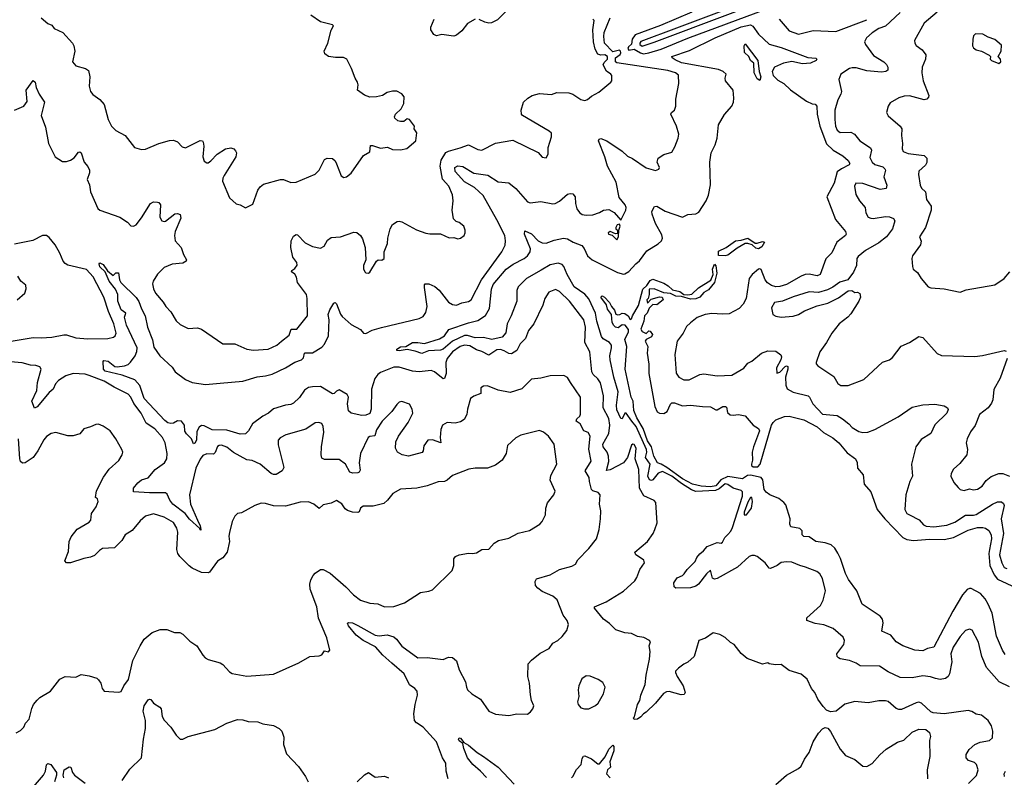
# Model space of a CAD drawing. Extents: x 1921360 to 2014538, y 768294 to 907744.
# Tile 315 of 412: x 1944324 to 1951695, y 867390 to 873062. Entities that reach past the tile are written whole.
import ezdxf

# ---------------------------------------------------------------- set-up
doc = ezdxf.new("R2010")
doc.units = 0

msp = doc.modelspace()

# ---------------------------------------------------------------- linework, layer by layer
at = {"layer": '0CON10XD'}
for points in [[(1950039.2, 873300.8), (1949241, 872999), (1948975, 872897.9), (1948965.3, 872885), (1948967.1, 872875), (1948985, 872864.4), (1949075, 872892.3), (1950156.5, 873303.5)], [(1944485.6, 873075.6), (1944535, 873032.5), (1944565, 873020), (1944582.5, 872995), (1944646.7, 872965), (1944718.8, 872885), (1944730, 872865), (1944736, 872825), (1944720, 872745), (1944745, 872716.2), (1944817.3, 872697.3), (1944840.5, 872680.5), (1944849.2, 872635), (1944844, 872564), (1944853.3, 872525), (1944871.4, 872501.4), (1944925, 872464), (1944957.4, 872427.4), (1944986, 872315), (1945012, 872265), (1945045, 872231.2), (1945113.9, 872193.9), (1945183.9, 872103.9), (1945235, 872090), (1945265, 872093.3), (1945365.5, 872134.5), (1945445, 872158.1), (1945475, 872160.8), (1945505, 872146.2), (1945539.5, 872109.5), (1945565, 872101.2), (1945675, 872156.2), (1945693.6, 872153.6), (1945698.8, 872145), (1945702, 872115), (1945694.2, 872034.2), (1945705, 872002.5), (1945725, 871990), (1945735, 871990), (1945755.8, 872004.2), (1945803.3, 872055), (1945865, 872096), (1945905, 872103.3), (1945926.1, 872096.1), (1945940.7, 872080.7), (1945946.2, 872065), (1945942, 872035), (1945854, 871895), (1945843.8, 871875), (1945841.7, 871851.7), (1945895, 871727.5), (1945945, 871682.5), (1945975, 871676.7), (1946015, 871652.5), (1946068.8, 871681.2), (1946106.2, 871785), (1946125, 871810), (1946150.5, 871829.5), (1946276.4, 871866.4), (1946300, 871865), (1946355, 871843.8), (1946395, 871846.2), (1946535, 871906), (1946566, 871935), (1946606.7, 872015), (1946625, 872026.2), (1946665, 872023.3), (1946685.8, 872005.8), (1946697, 871983), (1946731.7, 871891.7), (1946750.7, 871880.7), (1946770, 871885), (1946805, 871913.3), (1946896.7, 872045), (1946945, 872072.5), (1946950, 872120), (1946965, 872120), (1947025, 872098.8), (1947076.4, 872106.4), (1947115, 872090), (1947175, 872086.7), (1947222.3, 872097.7), (1947290, 872155), (1947297.5, 872215), (1947277.5, 872245), (1947280, 872265), (1947242.5, 872315), (1947225, 872320), (1947200, 872300), (1947175, 872298.8), (1947155, 872303.3), (1947133.3, 872325), (1947130, 872335), (1947136.7, 872355), (1947180, 872395), (1947200, 872435), (1947202.5, 872485), (1947185, 872507.5), (1947146.4, 872526.4), (1947115, 872527.5), (1947074.1, 872515.9), (1947040, 872495), (1946995, 872483.8), (1946945, 872481.2), (1946905, 872496.7), (1946853.3, 872535), (1946858.8, 872575), (1946853.3, 872595), (1946834.4, 872624.4), (1946809.2, 872695), (1946773.3, 872765), (1946747.7, 872777.7), (1946688.3, 872778.3), (1946635, 872786.7)], [(1946635, 872786.7), (1946607.5, 872805), (1946602.5, 872825), (1946630, 872885), (1946656.1, 872983.9), (1946672.5, 873015), (1946665, 873022.5), (1946575, 873046), (1946502.5, 873095)], [(1947985, 873146.2), (1947900, 873060), (1947855, 873038.6), (1947835.7, 873035.7), (1947805, 873042.9), (1947764.2, 873064.2)], [(1949355, 873117.9), (1949121.6, 873018.4), (1948932, 872948), (1948908.1, 872915), (1948905, 872877.5), (1948881.2, 872858.8), (1948877.5, 872845), (1948885, 872834.6), (1948925, 872840), (1948972.3, 872812.3), (1948995, 872806.1), (1949035, 872812.6), (1949125, 872841.5), (1949325, 872922.9), (1949905, 873137.3)], [(1950915, 873116), (1950806.8, 873013.2), (1950755, 872996.5), (1950705, 872963.5), (1950662.5, 872925), (1950649.4, 872895), (1950657.1, 872875), (1950714.7, 872794.7), (1950792.5, 872745), (1950812.9, 872725), (1950824.2, 872705), (1950823.3, 872685), (1950807.5, 872675), (1950775, 872670), (1950665, 872678.5), (1950585, 872701.9), (1950555, 872701.9), (1950535, 872695.7), (1950471.2, 872655), (1950456.7, 872615), (1950475.7, 872525), (1950471.9, 872505), (1950447.8, 872462.2), (1950427.3, 872385), (1950425.5, 872315), (1950432.2, 872265), (1950445, 872234), (1950465, 872217.1), (1950545, 872219.5), (1950572.9, 872205), (1950614.2, 872154.2), (1950692.7, 872102.7), (1950701.4, 872085), (1950689.5, 872029.5), (1950704.7, 871994.7), (1950726.5, 871976.5), (1950785, 871959.6), (1950801.1, 871945), (1950804.4, 871934.4), (1950793.4, 871885), (1950816.6, 871823.4), (1950810.9, 871799.1), (1950765, 871790.8), (1950635, 871835.4), (1950583.3, 871836.7), (1950572.5, 871815), (1950583.2, 871753.2), (1950610.8, 871705), (1950652.9, 871655), (1950659.4, 871615), (1950675, 871584.2), (1950694.6, 871574.6), (1950714.5, 871574.5), (1950805, 871587.5), (1950835, 871585.9), (1950865, 871573.1), (1950876.5, 871555), (1950858.5, 871495), (1950813.1, 871436.9), (1950755, 871390.4), (1950655.8, 871335), (1950602.1, 871287.9)], [(1951191.9, 873118.1), (1951094.2, 873035), (1951022, 872905), (1951024, 872885), (1951035, 872868.8), (1951080, 872835), (1951107.9, 872797.9), (1951105.6, 872765), (1951080, 872705), (1951077, 872663), (1951087.9, 872605), (1951129.4, 872495), (1951128.2, 872481.8), (1951115, 872467.1), (1951095, 872460.6), (1950985, 872491.5), (1950945, 872488.9), (1950905, 872477.1), (1950839.7, 872440.3), (1950826, 872415), (1950814.2, 872365.8), (1950825, 872341.2), (1950914.5, 872264.5), (1950927.5, 872245), (1950924.3, 872195), (1950932, 872135), (1950930, 872095), (1950938.8, 872075), (1950975, 872060.6), (1951094.1, 872044.1), (1951113.8, 872025), (1951115, 871992.5), (1951105, 871973.8), (1951055, 871928.8), (1951053, 871903), (1951065, 871822.5), (1951075, 871800), (1951103.9, 871773.9), (1951113.3, 871715), (1951146.7, 871665), (1951146.7, 871635), (1951104, 871506), (1951060, 871435), (1951073.6, 871403.6), (1951068.1, 871375), (1951008.8, 871295), (1951003.3, 871275), (1951006.7, 871215), (1951013.9, 871193.9), (1951045, 871170), (1951072.5, 871125), (1951125, 871062.5), (1951145, 871053.3), (1951245, 871046.7), (1951365, 871022.5), (1951410.7, 871039.3), (1951624.1, 871075.9), (1951695, 871124), (1951736.1, 871173.9)], [(1944564.5, 872085), (1944588.6, 872035), (1944645, 872000), (1944675, 872000), (1944705, 872009.4), (1944733, 872027), (1944765, 872070.8), (1944775, 872072.5), (1944784, 872065), (1944806.9, 871995), (1944833.3, 871963.3), (1944845.8, 871935), (1944845.7, 871915), (1944829.4, 871865), (1944845.7, 871825), (1944855, 871772.5), (1944908.8, 871648.8), (1944924.5, 871634.5), (1945074.5, 871584.5), (1945131.2, 871545), (1945155, 871517.5), (1945175, 871516.2), (1945195, 871526.2), (1945235, 871577.5), (1945302.5, 871685), (1945325, 871697.1), (1945355, 871695.7), (1945365, 871692), (1945377.1, 871675), (1945374.4, 871584.4), (1945387.5, 871555), (1945405, 871550), (1945415, 871554), (1945485, 871608.6), (1945505, 871611.4), (1945525, 871603.3), (1945530.8, 871575), (1945488.5, 871475), (1945482.7, 871445), (1945487.3, 871405), (1945533.6, 871355), (1945550, 871305), (1945573.8, 871265), (1945571.2, 871255), (1945545, 871238.6), (1945465, 871230.5), (1945405, 871205.5), (1945355, 871157.8), (1945324.4, 871105), (1945319.4, 871085), (1945325, 871046.7), (1945341.9, 871015), (1945398, 870948), (1945417.5, 870915), (1945455.6, 870875), (1945495, 870807.5), (1945525, 870780), (1945585, 870750.8), (1945655, 870753.8), (1945685, 870746), (1945845.6, 870635.6), (1945935.5, 870635.5), (1946025, 870594.6), (1946075, 870588.8), (1946185.3, 870594.7), (1946249.2, 870625), (1946285, 870655.6), (1946340.5, 870699.5), (1946355.7, 870744.3), (1946398, 870745), (1946479.2, 870845), (1946476.9, 870975), (1946471.1, 871005), (1946403, 871093), (1946397.1, 871135), (1946385, 871155.8), (1946360, 871175), (1946362.5, 871185), (1946385, 871197.8), (1946402.5, 871225), (1946398.9, 871245), (1946368.9, 871285), (1946353.5, 871355), (1946355.7, 871405), (1946375, 871441.2), (1946395, 871453.3), (1946405, 871450), (1946461.7, 871391.7), (1946515, 871363.3), (1946575, 871350), (1946604.2, 871365.8), (1946628.7, 871411.3), (1946655, 871430.8), (1946725, 871436.9), (1946825, 871470.8), (1946847.9, 871467.9), (1946875, 871446), (1946891.3, 871421.3), (1946910.8, 871355), (1946914.4, 871265), (1946897.7, 871222.3), (1946897, 871197), (1946907.5, 871175), (1946916.4, 871166.4), (1946935, 871163.8), (1946945, 871171.2), (1946995, 871253.3), (1947007, 871263), (1947035, 871262.5), (1947053.3, 871275), (1947052.5, 871325), (1947078.6, 871385), (1947080, 871425), (1947097.8, 871495), (1947115, 871527.5), (1947149.5, 871550.5), (1947165, 871554), (1947185, 871549.2), (1947295, 871489.2), (1947365, 871464), (1947395, 871458), (1947475, 871457.5), (1947538.3, 871428.3), (1947575, 871430), (1947605, 871420.8), (1947625, 871426), (1947651.2, 871445), (1947660, 871465), (1947660, 871485), (1947650, 871515), (1947615, 871543.3), (1947591.7, 871551.7), (1947571.2, 871571.2), (1947562.5, 871635), (1947568.6, 871705), (1947565, 871750), (1947536.2, 871815), (1947488.9, 871868.9), (1947471.9, 871965), (1947478.9, 872011.1), (1947515, 872066.4), (1947535, 872078.2), (1947622.3, 872102.3), (1947685, 872125.8), (1947755, 872090.8), (1947785, 872084.4), (1947885, 872136.9), (1948015, 872160), (1948205, 872066.7), (1948235, 872032.5), (1948265, 872027.5), (1948280, 872055), (1948281.2, 872105), (1948305.8, 872185), (1948305, 872212.5), (1948287.8, 872227.8), (1948089.2, 872345), (1948081.4, 872355), (1948077.5, 872385), (1948095, 872443.3), (1948128, 872475), (1948160, 872495), (1948215, 872509.4), (1948305, 872502), (1948344.2, 872515.8), (1948435, 872513.1), (1948465, 872502.9), (1948525, 872464.2), (1948553.6, 872456.4), (1948575, 872463.3), (1948605, 872488.8), (1948660.8, 872519.2), (1948750, 872595), (1948756.7, 872605), (1948756.1, 872643.9), (1948750, 872655), (1948716, 872676), (1948692.8, 872722.8), (1948698.9, 872741.1), (1948724.3, 872765), (1948724.8, 872785), (1948705, 872798.8), (1948675, 872796.5), (1948652.7, 872802.7), (1948631.9, 872841.9), (1948620.8, 872895), (1948615.4, 872985), (1948625.8, 873055), (1948615, 873066.7)], [(1947031.9, 870758.1), (1947315, 870824.4), (1947345, 870840), (1947365, 870870), (1947375.5, 870915), (1947354.2, 871055.8), (1947353.9, 871076.1), (1947360, 871085), (1947387.5, 871085), (1947431.4, 871065), (1947465, 871035.6), (1947535, 870947.5), (1947565, 870928.6), (1947595, 870925.7), (1947635, 870941.8), (1947685, 870951.4), (1947705, 870964), (1947780.8, 871115), (1947932.5, 871325), (1947957.4, 871372.6), (1947961.1, 871405), (1947955.6, 871445), (1947895, 871564), (1947794.6, 871745), (1947729.6, 871805), (1947655, 871848.4), (1947584.6, 871924.6), (1947580.8, 871955), (1947605, 871968), (1947641.4, 871961.4), (1947725, 871913.6), (1947827.7, 871897.7), (1947905, 871848.8), (1947985, 871841.5), (1948037.6, 871797.6), (1948125, 871698.8), (1948145, 871690.8), (1948225, 871699.4), (1948315, 871684.3), (1948333.2, 871686.8), (1948365, 871702.9), (1948425, 871755.6), (1948445, 871761.4), (1948465, 871758), (1948481.4, 871735), (1948484.5, 871685), (1948495, 871646.2), (1948515, 871618), (1948535, 871604), (1948565, 871598.6), (1948615, 871601.1), (1948665, 871617.1), (1948695, 871635.8), (1948735, 871641.2), (1948775, 871618.8), (1948825, 871560), (1948862.5, 871635), (1948864.2, 871655), (1948855.6, 871675), (1948810.7, 871730.7), (1948790, 871845), (1948724.8, 871964.8), (1948705.3, 872035), (1948656.7, 872155), (1948661.7, 872168.3), (1948675, 872171.2), (1948718.8, 872155), (1948835, 872076.5), (1948875, 872040.4), (1948912.3, 872022.3), (1949015, 871952), (1949085, 871932.5), (1949108.6, 871941.4), (1949113.8, 871955), (1949096.2, 871995), (1949103.3, 872025), (1949145, 872051.2), (1949205, 872070), (1949229.5, 872110.5), (1949254.2, 872175.8), (1949257.5, 872205), (1949240, 872265), (1949199.4, 872355), (1949203.3, 872366.7), (1949225.8, 872385), (1949236.6, 872413.4), (1949235.9, 872465.9), (1949258.1, 872585), (1949257.2, 872647.2), (1949234.3, 872665), (1949175, 872680.2), (1948795, 872738.6), (1948785, 872746.7), (1948784.2, 872775), (1948819.3, 872800.7), (1948825, 872812.5), (1948822.5, 872825), (1948815, 872832.5), (1948765, 872822), (1948702.3, 872885), (1948696.4, 872935), (1948699.6, 872965), (1948745.7, 873074.3)], [(1951735, 868067.5), (1951655.4, 868105.4), (1951562.8, 868212.8), (1951527.1, 868295), (1951501.1, 868401.1), (1951455, 868491.2), (1951435, 868500), (1951405, 868490), (1951365.8, 868445), (1951313.3, 868365), (1951294.4, 868315), (1951301.8, 868255), (1951284.2, 868165.8), (1951274, 868145), (1951255, 868130), (1951215, 868122), (1951179.7, 868129.7), (1951142.3, 868142.3), (1951085, 868150), (1951005, 868134.6), (1950915, 868138.1), (1950825, 868180.5), (1950760.9, 868220.9), (1950615.7, 868225.7), (1950585.4, 868245.4), (1950535, 868264.3), (1950465.9, 868275.9), (1950453.3, 868285), (1950443.8, 868295), (1950442, 868315), (1950492.9, 868385), (1950497.5, 868415), (1950489.1, 868439.1), (1950413.3, 868505), (1950345, 868531.1), (1950280.2, 868540.2), (1950216.7, 868565), (1950216.7, 868585), (1950318.8, 868675), (1950340, 868715), (1950357.5, 868785), (1950335, 868877.5), (1950313, 868913), (1950291.7, 868931.7), (1950205.9, 868964.1), (1950164.4, 868974.4), (1950105, 869000), (1950065, 869004.3), (1950025, 868998), (1949993.8, 868975), (1949943.6, 868953.6), (1949935, 868956.7), (1949905.7, 868995), (1949845, 869042.7), (1949825, 869051.2), (1949805, 869051.6), (1949785, 869042.9), (1949696.7, 868963.3), (1949545, 868878), (1949525, 868874), (1949511.4, 868881.4), (1949495, 868940), (1949465, 868913.8), (1949405, 868836), (1949385, 868821.4), (1949345, 868807.5), (1949235, 868806.7), (1949223.3, 868815), (1949221.2, 868845), (1949245, 868882.5), (1949285, 868900), (1949297.7, 868912.3), (1949321.2, 868945), (1949380, 869005), (1949393.3, 869035), (1949415, 869063.3), (1949443.3, 869085), (1949471.7, 869118.3), (1949545, 869146.7), (1949575, 869143.3), (1949585, 869150), (1949602, 869185), (1949625, 869207.1), (1949647.6, 869232.4), (1949660.3, 869259.7), (1949735.8, 869494.2), (1949735, 869527.7), (1949725, 869536.1), (1949665, 869554.7), (1949625, 869581.6), (1949605, 869585.8), (1949560.6, 869549.4), (1949532.9, 869537.1), (1949385, 869530.6), (1949353.1, 869543.1), (1949278.7, 869588.7), (1949205, 869645.2), (1949135, 869679.7), (1949105, 869665.8), (1949065, 869616.7), (1949055, 869612.7), (1949037.8, 869617.8), (1949026.7, 869645), (1949044.4, 869735), (1949008.5, 869785), (1949018.1, 869825), (1949016.7, 869845), (1948938.8, 870015), (1948906.9, 870055), (1948865, 870115.5), (1948854.4, 870115), (1948835, 870073.8), (1948825, 870076.7), (1948795, 870141.5), (1948791.6, 870175), (1948803.3, 870275), (1948771.2, 870385), (1948743.5, 870515), (1948741.9, 870545), (1948755.3, 870605), (1948753.2, 870625), (1948740.4, 870645), (1948692.8, 870672.8), (1948679, 870689), (1948644.6, 870805), (1948634.8, 870865), (1948585, 870971.3), (1948555, 871006.6), (1948475, 871060.7), (1948423, 871155), (1948398, 871215), (1948385, 871229.8), (1948355, 871238), (1948295, 871227.3), (1948227.6, 871187.6), (1948117.6, 871125), (1948055, 871062.5), (1948045.8, 871035), (1948044.7, 870955), (1948003.2, 870845), (1947972.7, 870785), (1947963.4, 870716.6), (1947934.8, 870685.2), (1947858.5, 870668.5), (1947795, 870682.5), (1947735, 870680), (1947676.9, 870696.9), (1947655, 870696.6), (1947565, 870655.7), (1947494.2, 870594.2), (1947475, 870588), (1947385, 870583.6), (1947335, 870562.5), (1947285, 870580.6), (1947225, 870593.1), (1947165, 870581.8), (1947147.5, 870585), (1947146.7, 870595), (1947175, 870612), (1947213.9, 870616.1), (1947265.9, 870644.1), (1947305.6, 870644.4), (1947355, 870637.1), (1947467.5, 870672.5), (1947505.4, 870694.6), (1947537.6, 870742.4), (1947685, 870793.4), (1947755, 870810), (1947811.9, 870848.1), (1947841, 870899), (1947855.2, 871045), (1947869.7, 871080.3), (1947966.5, 871195), (1948018.7, 871231.3), (1948101.5, 871275), (1948125.9, 871295), (1948146.6, 871325), (1948149.2, 871345), (1948104, 871455), (1948105, 871480), (1948155, 871458.2), (1948205, 871406.2), (1948235, 871390), (1948265, 871388.8), (1948325, 871411.6), (1948394.6, 871425.4), (1948425, 871421.5), (1948466.5, 871396.5), (1948531.9, 871371.9), (1948549.8, 871349.8), (1948575.9, 871295), (1948610, 871265), (1948798.9, 871168.9), (1948843.6, 871156.4), (1948855, 871158.8), (1948885, 871176.7), (1948936.2, 871233.8), (1948965, 871255.7), (1949018.5, 871331.5), (1949105, 871383.8), (1949128.8, 871405), (1949135.4, 871425), (1949131.7, 871451.7), (1949084.5, 871535), (1949060, 871605), (1949056.7, 871625), (1949077, 871663), (1949095, 871666.2), (1949155, 871629.2), (1949286.1, 871583.9), (1949325.9, 871604.1), (1949385, 871609.2), (1949408.3, 871621.7), (1949464.3, 871705), (1949481.7, 871748.3), (1949495.5, 871824.5), (1949490, 871995), (1949500, 872065), (1949530.8, 872125), (1949545.8, 872175), (1949556, 872275), (1949599.3, 872350.7), (1949655.6, 872415), (1949668.1, 872445), (1949670.8, 872475), (1949664, 872535), (1949608.8, 872605), (1949606, 872625), (1949612.5, 872655), (1949590.6, 872675), (1949555, 872687.7), (1949278.2, 872738.2), (1949230.5, 872760.5), (1949209.2, 872775), (1949205.8, 872785), (1949337.8, 872832.2), (1949531.4, 872925), (1949725, 873008.5), (1949794.3, 873024.3), (1949813.2, 873013.2), (1949855, 872954.5), (1949935, 872878.5), (1950025, 872852.9), (1950225, 872778.6), (1950284.1, 872774.1), (1950291.2, 872765), (1950285.8, 872755), (1950245, 872737.1), (1950185, 872731.2), (1950105, 872748.9), (1950043, 872737), (1949975, 872705.3), (1949957.3, 872675), (1949965.4, 872645), (1949998.9, 872608.9), (1950045, 872584.7), (1950095, 872535.9), (1950215, 872450.8), (1950257.4, 872432.6), (1950278.2, 872428.2), (1950290.5, 872415), (1950293.2, 872355), (1950314.6, 872265), (1950365, 872131.9), (1950415, 872084.2), (1950485, 872043.1), (1950525, 872007.1), (1950538.1, 871985), (1950534.2, 871975), (1950475, 871945.7), (1950445, 871921.9), (1950422.1, 871837.9), (1950366.5, 871735), (1950432.2, 871565), (1950507.1, 871475), (1950510.8, 871455), (1950505.8, 871445), (1950441.9, 871395), (1950403, 871317), (1950358.2, 871271.8), (1950315.6, 871154.4), (1950295, 871145.3), (1950235, 871155.8), (1950205, 871153.6), (1950175, 871142.5), (1950065, 871078.7), (1950015, 871063.4), (1949985, 871061.7), (1949951.6, 871071.6), (1949922.1, 871092.1), (1949905.8, 871115), (1949875, 871190.8), (1949865, 871197.1), (1949855, 871194.4), (1949806.4, 871155), (1949786.1, 871125), (1949761.6, 870975), (1949739, 870931), (1949709.9, 870900.1), (1949635, 870859), (1949586.1, 870856.1), (1949505, 870862.5), (1949455, 870855.5), (1949395, 870831.9), (1949345, 870792.9), (1949316.2, 870763.8), (1949290.6, 870715), (1949246.2, 870653.8), (1949227.5, 870555), (1949239.2, 870415), (1949258.8, 870385), (1949295, 870365.8), (1949335, 870366), (1949415, 870404.4), (1949445, 870410.5), (1949545, 870396.5), (1949655, 870400), (1949746.2, 870453.8), (1949775, 870489.2), (1949805.4, 870504.6), (1949876.7, 870565), (1949925, 870583.3), (1949985, 870580), (1950021.7, 870551.7), (1950027.5, 870537.5), (1950022.5, 870515), (1949990, 870455), (1949993.3, 870415), (1950015, 870422.9), (1950055, 870465.8), (1950065, 870470), (1950075.4, 870465.4), (1950075.3, 870445), (1950057.9, 870385), (1950059.3, 870325), (1950069.1, 870299.1), (1950115, 870274.4), (1950227.1, 870245), (1950237.5, 870235), (1950261.5, 870185), (1950335, 870109.7), (1950445, 870098.9), (1950484.6, 870074.6), (1950530, 870035), (1950555, 870009.2), (1950605, 869980), (1950635, 869972.5), (1950674.2, 869974.2), (1950725, 869994.4), (1950900.3, 870089.7), (1951005, 870161.2), (1951085, 870177.5), (1951175, 870182.5), (1951245, 870170), (1951270, 870155), (1951273.6, 870143.6), (1951264, 870115), (1951175, 870029.2), (1951145, 869963.8), (1951072.2, 869917.8), (1951032.9, 869865), (1951000.6, 869735), (1951006.9, 869645), (1950987.5, 869605), (1950957.1, 869505), (1950950, 869395), (1950965.8, 869365.8), (1950985, 869354.2), (1951057.6, 869317.6), (1951090.2, 869280.2), (1951109.3, 869269.3), (1951166.2, 869266.2), (1951265, 869276.7), (1951325, 869299.6), (1951405, 869353.1), (1951465, 869352.2), (1951485, 869357.3), (1951607.5, 869435), (1951645, 869452.2), (1951672.9, 869452.9), (1951689.1, 869439.1), (1951694.2, 869425), (1951672.5, 869325), (1951688.9, 869215), (1951658.4, 869055), (1951676.4, 868995), (1951695, 868961.5), (1951715, 868952.5)], [(1947735, 873066), (1947677.2, 873032.8), (1947635, 872978.8), (1947595, 872946.7), (1947575, 872938.8), (1947555, 872940), (1947485, 872951.2), (1947445, 872941.2), (1947425, 872950), (1947401.2, 872985), (1947401.2, 873005), (1947428, 873065)], [(1950010.8, 873065), (1950085, 872978.1), (1950155, 872953.6), (1950265, 872980), (1950435, 872974.4), (1950665, 873061.8)], [(1951655, 872733.3), (1951670, 872745), (1951666.7, 872766.7), (1951650, 872785), (1951672.5, 872825), (1951675, 872870), (1951625, 872913.3), (1951575, 872930), (1951535, 872952.5), (1951480, 872955), (1951465, 872940), (1951458.8, 872915), (1951458, 872865), (1951465, 872850), (1951485, 872836.7), (1951525, 872826.7), (1951582.5, 872795), (1951592.5, 872785), (1951590, 872765), (1951600, 872755), (1951655, 872733.3)], [(1949865, 872606.2), (1949845, 872619.2), (1949821.2, 872665), (1949820, 872735), (1949795.9, 872755.9), (1949782.5, 872785), (1949750, 872815), (1949747.5, 872865), (1949755, 872880), (1949850, 872755), (1949859.2, 872675), (1949873.1, 872635), (1949865, 872606.2)], [(1944286.1, 872383.9), (1944355, 872413.8), (1944380.7, 872449.3), (1944371.4, 872535), (1944425, 872607.5), (1944439.2, 872595), (1944447.8, 872555), (1944470.4, 872505), (1944510, 872445), (1944484.7, 872345), (1944517.4, 872257.4), (1944540.4, 872135), (1944564.5, 872085)], [(1948795, 871413.3), (1948806, 871435), (1948810, 871485), (1948820, 871515), (1948815, 871530), (1948797.5, 871525), (1948786.7, 871505), (1948787.5, 871495), (1948800, 871485), (1948798.3, 871461.7), (1948785, 871457.5), (1948745, 871476.7), (1948730, 871465), (1948732.5, 871455), (1948759.2, 871449.2), (1948795, 871413.3)], [(1944215, 870646.5), (1944425, 870682.7), (1944485, 870679.4), (1944565, 870685.5), (1944655, 870702.2), (1944675, 870701.9), (1944745, 870680), (1944835, 870673.5), (1944985, 870675.8), (1945025.7, 870684.3), (1945038.8, 870695), (1945046.9, 870715), (1945028.8, 870785), (1944987.8, 870877.8), (1944953.4, 870985), (1944875, 871137.8), (1944825, 871191.2), (1944684.5, 871224.5), (1944665.4, 871235.4), (1944649.4, 871255), (1944625, 871314.2), (1944588.8, 871375), (1944545, 871430), (1944525, 871445.6), (1944495, 871445.5), (1944422.3, 871407.7), (1944285, 871381.5)], [(1949605, 871294.5), (1949555, 871297.5), (1949555, 871330), (1949612.5, 871355), (1949682.8, 871407.2), (1949725, 871411.5), (1949775, 871425.6), (1949829.7, 871389.7), (1949845, 871388.2), (1949885, 871400), (1949900, 871395), (1949878.9, 871361.1), (1949855, 871346.7), (1949835, 871350.5), (1949806.5, 871376.5), (1949775, 871387.3), (1949755, 871385.6), (1949695, 871350.9), (1949625, 871299.4), (1949605, 871294.5)], [(1951426.2, 867343.8), (1951486.6, 867403.4), (1951498.1, 867445), (1951487.1, 867485), (1951471.2, 867501.2), (1951426.2, 867515), (1951408.8, 867535), (1951409.5, 867560.5), (1951432.6, 867597.4), (1951473.8, 867636.2), (1951515, 867653.1), (1951585, 867666.7), (1951606.7, 867685), (1951610, 867735), (1951598.8, 867775), (1951573.8, 867815), (1951525, 867854), (1951485, 867862), (1951452.7, 867882.7), (1951425, 867889.2), (1951244.2, 867865.8), (1951161.7, 867871.7), (1951145, 867880), (1951075, 867946.2), (1951055, 867952.5), (1951035, 867948.6), (1950925, 867898.6), (1950905, 867898.1), (1950885, 867905.7), (1950825, 867958.6), (1950805, 867962.9), (1950755, 867963.1), (1950675, 867948.5), (1950575, 867957.5), (1950502.3, 867937.7), (1950435.9, 867884.1), (1950395, 867880), (1950365, 867893.3), (1950339.7, 867919.7), (1950300, 867975), (1950275.8, 868025.8), (1950252.5, 868055), (1950218.8, 868125), (1950175, 868163.3), (1950085, 868190), (1950025, 868233.3), (1949982.3, 868232.3), (1949935, 868240), (1949925, 868246.7), (1949885, 868236.7), (1949770.5, 868280.5), (1949725, 868317.5), (1949672.5, 868385), (1949645, 868400), (1949605, 868436.7), (1949565, 868460), (1949515, 868471.2), (1949458.3, 868431.7), (1949407.5, 868415), (1949372.5, 868295), (1949325, 868251.9), (1949295, 868238.1), (1949255, 868207.1), (1949234.2, 868185), (1949232.5, 868175), (1949245.8, 868145), (1949290, 868075), (1949306.7, 868025), (1949299.3, 868010.7), (1949275, 868006.7), (1949185, 868032.9), (1949165, 868030.8), (1949143.7, 868016.3), (1949085, 867945.8), (1949015, 867878.8), (1948993.9, 867866.1), (1948975, 867842.5), (1948950, 867825), (1948923, 867823), (1948920, 867835), (1948927, 867843), (1948950, 867935), (1948965.9, 867964.1), (1948974.3, 868005), (1949006.2, 868083.8), (1949013.1, 868155), (1949040, 868275), (1949042.7, 868332.7), (1949037, 868373), (1949047.5, 868405), (1949040, 868415), (1948995.5, 868435.5), (1948950, 868445), (1948905.4, 868465.4), (1948855, 868470.9), (1948788, 868495), (1948740.3, 868540.3), (1948695, 868572.9), (1948627.5, 868655), (1948627.5, 868665), (1948715, 868703.5), (1948845.3, 868784.7), (1948928.2, 868861.8), (1948944.7, 868885.3), (1948965.3, 868944.7), (1949002, 868995), (1948996, 869015), (1948979.1, 869029.1), (1948936, 869055), (1948930, 869075), (1949024, 869155), (1949066.2, 869215), (1949080, 869245), (1949097.5, 869295), (1949086.1, 869446.1), (1949075, 869463.3), (1948997.5, 869497.5), (1948964.6, 869555), (1948958.9, 869695), (1948930.4, 869775), (1948938.8, 869855), (1948925, 869882.5), (1948915, 869884.2), (1948905, 869876), (1948874.5, 869785), (1948844.5, 869745), (1948745, 869690.9), (1948717.7, 869687.7), (1948733.8, 869755), (1948732.3, 869795), (1948723.1, 869825), (1948692.2, 869865), (1948690.3, 869885), (1948735.3, 869965), (1948741.1, 870025), (1948733.5, 870075), (1948691.1, 870155), (1948694.1, 870245), (1948672.3, 870342.3), (1948652.9, 870372.9), (1948617.8, 870405), (1948608.2, 870425), (1948591.8, 870575), (1948555.3, 870645.3), (1948559.2, 870759.2), (1948548.2, 870815), (1948440.6, 870955), (1948365, 871028), (1948335, 871040.8), (1948285, 871022.5), (1948255.8, 870974.2), (1948240.6, 870925), (1948172.5, 870785), (1948133.9, 870736.1), (1948109.4, 870675), (1948069.5, 870635), (1948045.2, 870584.8), (1948005, 870561.1), (1947985, 870563.8), (1947951.6, 870581.6), (1947922.4, 870592.4), (1947895, 870590.8), (1947835, 870550.4), (1947785, 870577.1), (1947745, 870589.3), (1947695, 870619.6), (1947655, 870625.2), (1947620.5, 870615), (1947565, 870575.3), (1947523.9, 870525), (1947514.1, 870495), (1947516.9, 870413.1), (1947505, 870376.7), (1947495, 870372), (1947428.8, 870425), (1947405, 870434.3), (1947315, 870425.6), (1947265, 870431.1), (1947165, 870460), (1947125, 870460.8), (1947025, 870419.6), (1947004.6, 870405), (1946982.7, 870375), (1946956.7, 870295), (1946954.8, 870145), (1946945, 870114.7), (1946915, 870100.7), (1946885, 870098.5), (1946806.8, 870116.8), (1946784.5, 870134.5), (1946778.2, 870185), (1946786.5, 870235), (1946775, 870255.6), (1946715, 870289.6), (1946695, 870280.9), (1946677.8, 870262.2), (1946665, 870261.3), (1946575, 870314.8), (1946515, 870314.2), (1946485, 870307), (1946455, 870287.2), (1946417.9, 870232.1), (1946375, 870190.8), (1946355, 870180.8), (1946313.3, 870176.7), (1946225, 870148.5), (1946187.1, 870115), (1946145, 870093.9), (1946067.1, 870035), (1946036.9, 869983.1), (1946015, 869962), (1945975, 869958.4), (1945875, 869989.5), (1945765, 869990.9), (1945705, 870021.8), (1945685, 870024.5), (1945668.3, 870011.7), (1945650, 869980), (1945647.3, 869915), (1945635, 869892), (1945625, 869887.5), (1945610.8, 869925), (1945572.2, 869962.2), (1945561.5, 869981.5), (1945557.1, 870025), (1945535.3, 870055.3), (1945505, 870059.2), (1945475, 870041.6), (1945455, 870038.2), (1945433.8, 870043.8), (1945410.3, 870060.3), (1945256.5, 870225), (1945223.7, 870323.7), (1945185, 870366.6), (1945091.5, 870401.5), (1944965, 870431.2), (1944951.2, 870445), (1944948.3, 870501.7), (1944955, 870511.2), (1944985.8, 870505), (1945036, 870466), (1945055, 870462.5), (1945109.5, 870470.5), (1945135, 870480.8), (1945152.9, 870497.1), (1945187.8, 870545), (1945201.7, 870578.3), (1945202.6, 870605), (1945122.7, 870775), (1945108.9, 870835), (1945118.8, 870865), (1945085, 870890.5), (1945059.5, 870955), (1945058.9, 871005), (1945041.8, 871045), (1944994.1, 871105), (1944964.1, 871174.1), (1944925, 871211.5), (1944920, 871235), (1944925, 871242.5), (1944948.5, 871228.5), (1944980.8, 871180.8), (1945025, 871147.5), (1945045, 871166.7), (1945065, 871166.2), (1945072, 871115), (1945081.2, 871095), (1945195, 870981.9), (1945215, 870951.9), (1945236.3, 870896.3), (1945264.5, 870845), (1945280.9, 870760.9), (1945318.1, 870665), (1945329.1, 870609.1), (1945374.3, 870544.3), (1945465, 870461.2), (1945488.8, 870425), (1945565, 870368.6), (1945614.6, 870344.6), (1945715, 870331.1), (1945825, 870340), (1945995, 870356.5), (1946101.7, 870388.3), (1946165.3, 870394.7), (1946215, 870407.9), (1946313.1, 870455), (1946382.8, 870497.2), (1946435, 870515.5), (1946449.8, 870530.2), (1946455.4, 870564.6), (1946461.1, 870568.9), (1946515, 870566.5), (1946585, 870610.5), (1946605, 870632.9), (1946635.6, 870695), (1946641.4, 870815), (1946634.2, 870855), (1946645, 870890), (1946675, 870940), (1946685, 870943.3), (1946695, 870933.3), (1946726.3, 870856.3), (1946739.1, 870839.1), (1946805, 870780.6), (1946875, 870743.3), (1946896.7, 870715), (1946915, 870712.2), (1946961.7, 870738.3), (1947031.9, 870758.1)], [(1950602.1, 871287.9), (1950591.4, 871275), (1950587.3, 871222.7), (1950565, 871172.5), (1950522.5, 871115), (1950463.2, 871096.8), (1950411.7, 871058.3), (1950371.3, 871038.7), (1950305, 871019.4), (1950235, 871024.3), (1950115, 870987.3), (1950035, 870955.5), (1949975, 870945.6), (1949952.5, 870905), (1949962.5, 870855), (1949985, 870841.2), (1950025, 870835.7), (1950115, 870841.1), (1950153.8, 870855), (1950198.2, 870881.8), (1950295, 870919.4), (1950375, 870939.1), (1950455, 870978.5), (1950525, 871030.8), (1950553.8, 871033.8), (1950575, 871020), (1950595, 871022.5), (1950613, 871013), (1950617.5, 870985), (1950606.2, 870955), (1950545, 870860), (1950523.8, 870835), (1950458, 870785), (1950404.5, 870715.5), (1950364.2, 870645), (1950314, 870575), (1950286.4, 870496.4), (1950286.7, 870485), (1950299.5, 870469.5), (1950419.7, 870389.7), (1950448.3, 870338.3), (1950472.2, 870322.2), (1950525, 870322.9), (1950642.6, 870367.4), (1950782.6, 870497.4), (1950835, 870516), (1950858.3, 870531.7), (1950922.1, 870617.9), (1950985, 870646), (1951055, 870691.2), (1951085, 870683.3), (1951192.3, 870562.3), (1951225, 870546.7), (1951475, 870541.4), (1951532.9, 870547.1), (1951695, 870586.2), (1951710, 870580)], [(1951700.4, 868310.4), (1951681, 868341), (1951636.4, 868446.4), (1951605, 868620), (1951575, 868687.3), (1951551.6, 868725), (1951515.8, 868765), (1951447.7, 868802.3), (1951435, 868803.4), (1951417.5, 868795), (1951383.2, 868756.8), (1951310.3, 868635), (1951167.5, 868365), (1951120, 868355), (1951085, 868337.5), (1951025, 868341.4), (1950934.3, 868374.3), (1950886.2, 868405), (1950845, 868453.8), (1950777.5, 868485), (1950787.3, 868547.3), (1950783.8, 868575), (1950765, 868597.5), (1950631.4, 868685), (1950591.4, 868785), (1950529.8, 868869.8), (1950505, 868915.5), (1950468.2, 869028.2), (1950449, 869069), (1950426, 869106), (1950399.4, 869129.4), (1950355, 869145.3), (1950285, 869155.6), (1950235, 869190), (1950195, 869192.5), (1950182.5, 869205), (1950182.5, 869235), (1950165, 869252.5), (1950097.5, 869265), (1950090, 869285), (1950092.5, 869325), (1950058.8, 869428.8), (1950045, 869448.1), (1950008.2, 869478.2), (1949940, 869505), (1949911.9, 869525), (1949898.5, 869545), (1949887.6, 869617.6), (1949875.6, 869635), (1949795, 869652), (1949771.6, 869648.4), (1949735, 869623.6), (1949625, 869640.9), (1949573.2, 869616.8), (1949535, 869571.7), (1949495.7, 869564.3), (1949425, 869569.9), (1949361.6, 869585), (1949285, 869623.5), (1949169.3, 869709.3), (1949125.2, 869734.8), (1949099.1, 869745), (1949070.8, 869795), (1949053.2, 869863.2), (1949025, 869908.8), (1948992.4, 870002.4), (1948945, 870080), (1948922.7, 870135), (1948915.5, 870205), (1948902.5, 870235), (1948856.3, 870445), (1948868.9, 870615), (1948853.1, 870666.9), (1948882, 870725), (1948881.7, 870741.7), (1948855.8, 870775.8), (1948835, 870778), (1948805, 870756), (1948785, 870760.8), (1948772.6, 870772.6), (1948760, 870795), (1948754, 870855), (1948723.4, 870893.4), (1948716.6, 870926.6), (1948674.4, 870985), (1948685, 870994), (1948700.8, 870985), (1948739.2, 870945), (1948753.3, 870913.3), (1948776.7, 870886.7), (1948787.3, 870857.3), (1948801.2, 870851.2), (1948815.6, 870854.4), (1948835, 870864.2), (1948855, 870861.9), (1948878.8, 870845), (1948895, 870816.7), (1948905, 870822.5), (1948911.2, 870845), (1948957.6, 870922.4), (1948990, 871045), (1949019.1, 871070.9), (1949045, 871108.1), (1949065, 871118.6), (1949145, 871088), (1949179.6, 871069.6), (1949210.2, 871040.2), (1949265, 871025.7), (1949295.6, 871005.6), (1949325, 871001.1), (1949355, 871007.8), (1949405, 871054.5), (1949497.1, 871112.9), (1949516.4, 871153.6), (1949510.5, 871195), (1949525, 871232.5), (1949535, 871220), (1949543.1, 871165), (1949524.4, 871095), (1949480, 871040), (1949445, 871018.8), (1949415.7, 870984.3), (1949385, 870972.4), (1949345, 870968.2), (1949278.5, 870988.5), (1949235, 870992.7), (1949195, 871012.9), (1949147.4, 871017.4), (1949075, 871045.7), (1949037.5, 871045), (1949037.5, 871005), (1949030, 870975), (1949020, 870965), (1949025, 870940), (1949051.7, 870968.3), (1949113.9, 870986.1), (1949133.8, 870983.8), (1949140, 870965), (1949095, 870928), (1949065, 870930), (1949037.5, 870902.5), (1949022.5, 870865), (1949002.5, 870845), (1948996.4, 870803.6), (1948974.2, 870745), (1948985, 870726.7), (1949015, 870713.3), (1949035, 870732.5), (1949045, 870728.8), (1949060.8, 870705), (1949055, 870686.7), (1949015, 870666.7), (1949007.5, 870655), (1949025.9, 870615.9), (1949021.1, 870565), (1949034, 870484), (1949033.7, 870413.7), (1949079.2, 870165), (1949096.7, 870125), (1949115, 870116), (1949145, 870114), (1949170.6, 870129.4), (1949196.8, 870183.2), (1949207, 870193), (1949225, 870192.5), (1949285, 870170.7), (1949345, 870176.4), (1949435, 870166.5), (1949495, 870163.8), (1949535, 870140), (1949545, 870140), (1949587.5, 870165), (1949607.1, 870167.1), (1949615, 870160), (1949621.7, 870121.7), (1949643.8, 870103.8), (1949665, 870100), (1949705, 870106.7), (1949755, 870096.7), (1949813.8, 870025), (1949855, 870001.2), (1949861.4, 869985), (1949817.3, 869865), (1949808.2, 869825), (1949809.6, 869765), (1949801.6, 869735), (1949803.7, 869723.7), (1949815, 869713.7), (1949849.1, 869715), (1949868.2, 869735), (1949953.2, 870025), (1949965, 870046.9), (1949984, 870065), (1950049.4, 870090.6), (1950085, 870092.5), (1950195, 870065.6), (1950295, 870013.8), (1950341.9, 869971.9), (1950410.5, 869930.5), (1950457.3, 869895), (1950518.7, 869818.7), (1950581.2, 869775), (1950593, 869747), (1950596.2, 869705), (1950638.8, 869655), (1950646, 869585), (1950695, 869526.7), (1950742.2, 869395), (1950800.8, 869325), (1950935, 869185.2), (1950965, 869170.2), (1951015, 869163.3), (1951135, 869171.7), (1951245, 869169.3), (1951315, 869186), (1951425, 869239.1), (1951495, 869258.9), (1951535, 869260), (1951555, 869255.6), (1951578.8, 869238.8), (1951597.3, 869205), (1951599.8, 869175), (1951584.5, 869095), (1951580.2, 869065), (1951587.1, 868975), (1951618.5, 868905), (1951645, 868873.9), (1951785, 868808.4)], [(1944305, 870963.3), (1944362.5, 871015), (1944373, 871047), (1944370, 871075), (1944332.5, 871105), (1944310.7, 871140.7)], [(1947531.7, 867378.3), (1947517.5, 867435), (1947514.2, 867495), (1947490, 867535), (1947444.3, 867655), (1947345.5, 867765.5), (1947295, 867798), (1947279.2, 867815), (1947274.4, 867865), (1947284.2, 867935), (1947303.1, 868005), (1947299.4, 868035), (1947282.9, 868055), (1947241.8, 868081.8), (1947201.1, 868165), (1947108.8, 868245), (1947043.1, 868305), (1946987.1, 868367.1), (1946894.4, 868415), (1946843.3, 868455), (1946785, 868523.3), (1946777.5, 868545), (1946785, 868550), (1946815, 868545.5), (1946855, 868527.5), (1946985, 868453.8), (1947015, 868449.6), (1947075.4, 868455.4), (1947125, 868441.9), (1947145.7, 868425), (1947185, 868370.6), (1947304.5, 868284.5), (1947375, 868287.8), (1947495, 868273.1), (1947535, 868288.6), (1947565, 868287.5), (1947593, 868263), (1947614, 868195), (1947662.5, 868105), (1947668.1, 868065), (1947677.5, 868045), (1947708, 868015), (1947773.8, 867975), (1947835, 867886.2), (1947885, 867863.8), (1947985, 867852.5), (1948046.1, 867866.1), (1948125, 867862.5), (1948149.3, 867880.7), (1948166.2, 867903.8), (1948173.3, 867925), (1948156, 867965), (1948147.3, 868007.3), (1948140.6, 868095), (1948128.8, 868145), (1948131.6, 868238.4), (1948155, 868268.1), (1948221.3, 868318.7), (1948286.7, 868355), (1948316.1, 868393.9), (1948352.5, 868415), (1948386, 868444), (1948420.7, 868489.3), (1948432.5, 868535), (1948423.1, 868565), (1948391.9, 868605), (1948347.4, 868717.4), (1948315.4, 868745.4), (1948235, 868781.4), (1948202, 868805), (1948186, 868825), (1948184, 868855), (1948192.5, 868875), (1948295.4, 868904.6), (1948365, 868946.7), (1948458.3, 868971.7), (1948485, 868986.7), (1948503.2, 869016.8), (1948585, 869102.5), (1948641.9, 869175), (1948661.9, 869245), (1948671.9, 869325), (1948675.8, 869385), (1948665.8, 869435), (1948668.8, 869505), (1948655, 869521.2), (1948615, 869534.3), (1948604, 869545), (1948589.1, 869605), (1948588, 869635), (1948558.5, 869685), (1948602.4, 869757.6), (1948585.8, 869845.8), (1948594.3, 869945), (1948580.3, 869970.3), (1948546.2, 869985), (1948520.8, 870035), (1948488.8, 870055), (1948495, 870073.3), (1948516.4, 870093.6), (1948522.1, 870107.9), (1948523.1, 870235), (1948446.6, 870346.6), (1948425, 870382), (1948398.3, 870398.3), (1948295.7, 870395.7), (1948225, 870378.6), (1948155, 870371.2), (1948082.7, 870297.3), (1947995, 870271.2), (1947905, 870289.2), (1947825, 870321.2), (1947795, 870317.5), (1947777.5, 870305), (1947776.4, 870263.6), (1947725, 870243.3), (1947700, 870225), (1947676.7, 870145), (1947672, 870105), (1947651.2, 870068.8), (1947625, 870051.2), (1947585, 870041.2), (1947525, 870046), (1947488.8, 870025), (1947475.9, 869994.1), (1947471.5, 869935), (1947475.6, 869894.4), (1947415, 869916.7), (1947380, 869915), (1947349.1, 869870.9), (1947345.4, 869834.6), (1947337.7, 869822.3), (1947235, 869794.6), (1947186.7, 869805), (1947152.5, 869825), (1947137.8, 869855), (1947140.6, 869900.6), (1947160.5, 869945), (1947231.4, 870045), (1947266.2, 870116.2), (1947263.3, 870145), (1947243, 870183), (1947185, 870202.5), (1947165, 870197.5), (1947148.3, 870181.7), (1947110.3, 870129.7), (1947037.5, 870055), (1946995, 869990), (1946983.4, 869946.6), (1946945, 869942.5), (1946934, 869935), (1946875.4, 869814.6), (1946866.5, 869745), (1946871.9, 869688.1), (1946865.7, 869674.3), (1946855, 869669.2), (1946817.3, 869667.3), (1946795, 869673.8), (1946762.5, 869735), (1946715, 869769.4), (1946605, 869770), (1946585, 869780), (1946580, 869805), (1946582.7, 869865), (1946602.1, 869975), (1946597.1, 870017.1), (1946585, 870038.8), (1946563, 870047), (1946535, 870043.3), (1946465, 869995.8), (1946315.6, 869954.4), (1946275, 869931.9), (1946258.9, 869915), (1946258.3, 869878.3), (1946301.7, 869708.3), (1946288, 869685), (1946245, 869656.9), (1946225, 869656.7), (1946206, 869665), (1946125.4, 869735.4), (1946065, 869760.5), (1946025, 869767.8), (1945925, 869822.5), (1945875, 869861.4), (1945835, 869877.1), (1945817.5, 869875), (1945805, 869866), (1945787.8, 869822.2), (1945775, 869810), (1945725, 869810.6), (1945695, 869798.1), (1945675, 869772), (1945643.8, 869705), (1945594.6, 869505), (1945603.9, 869435), (1945655.7, 869315.7), (1945675, 869272.5), (1945680, 869245), (1945680, 869240), (1945675, 869242.5), (1945671.7, 869251.7), (1945595, 869323.2), (1945562.7, 869365), (1945470, 869435), (1945448.2, 869465), (1945429.2, 869509.2), (1945415, 869520.5), (1945295, 869518.4), (1945175, 869526.7), (1945175.6, 869555), (1945209.2, 869595), (1945235, 869616.5), (1945285, 869632.3), (1945337.9, 869695), (1945407.5, 869745), (1945424.5, 869775), (1945428.2, 869815), (1945413.4, 869895), (1945393.9, 869933.9), (1945335, 869999.1), (1945270.6, 870040.6), (1945232.3, 870115), (1945177.6, 870187.6), (1945156.1, 870235), (1945135, 870258.2), (1945111.9, 870271.9), (1945030.3, 870310.3), (1944956.2, 870355), (1944845, 870398.1), (1944815, 870407.1), (1944725, 870413.3), (1944668.8, 870395), (1944615, 870360.5), (1944592.2, 870335), (1944575, 870295.8), (1944545, 870270.5), (1944455, 870164.2), (1944435, 870153.3), (1944414.2, 870205), (1944452.8, 870285), (1944457.3, 870345), (1944485.4, 870445), (1944475, 870463.3), (1944445, 870472.5), (1944404.7, 870474.7), (1944342.7, 870492.7), (1944255, 870501.1)], [(1951716.9, 870525), (1951665, 870378.8), (1951616.2, 870293.8), (1951608.2, 870215), (1951599.3, 870190.7), (1951574.6, 870155.4), (1951510, 870105), (1951477.1, 870022.9), (1951442.6, 869977.4), (1951416.9, 869925), (1951409.4, 869895), (1951420, 869845), (1951414.4, 869805), (1951361.7, 869738.3), (1951314.2, 869695.8), (1951297.5, 869665), (1951294.2, 869645), (1951316.7, 869596.7), (1951348.8, 869558.8), (1951365, 869543.8), (1951395, 869538), (1951435, 869550), (1951465, 869542.9), (1951495, 869547.5), (1951529.8, 869570.2), (1951558.4, 869611.6), (1951596.9, 869643.1), (1951655, 869663.2), (1951684, 869664), (1951735, 869644.5)], [(1944298.3, 867721.7), (1944330.7, 867739.3), (1944355.8, 867764.2), (1944368.8, 867795), (1944396, 867825), (1944415.6, 867905), (1944428.5, 867935), (1944455, 867968.1), (1944475, 867987.8), (1944553.9, 868036.1), (1944625, 868124.3), (1944665, 868144.4), (1944745, 868140), (1944785, 868160), (1944845, 868148.8), (1944901.7, 868131.7), (1944915, 868120), (1944931.2, 868095), (1944941.2, 868055), (1944956.1, 868036.1), (1945065, 868026.7), (1945085, 868033.3), (1945103.3, 868075), (1945138.8, 868121.2), (1945170, 868265), (1945226.7, 868373.3), (1945255.8, 868425), (1945316.8, 868473.2), (1945375, 868495.7), (1945425.9, 868495.9), (1945483.6, 868473.6), (1945523, 868473), (1945545, 868462.5), (1945598.3, 868408.3), (1945650, 868375), (1945694.2, 868304.2), (1945712.5, 868285), (1945735, 868271.2), (1945825, 868246.7), (1945845, 868233.3), (1945895, 868178.8), (1945915, 868168), (1946025, 868147.5), (1946225, 868161.9), (1946414.2, 868245.8), (1946495, 868293.8), (1946565, 868300), (1946585, 868307.5), (1946605, 868337.5), (1946635, 868330), (1946647, 868343), (1946622.5, 868435), (1946561.8, 868581.8), (1946547.7, 868665), (1946498.2, 868798.2), (1946495.7, 868835), (1946502.5, 868867.5), (1946519.9, 868900.1), (1946535, 868917.8), (1946575, 868944.5), (1946595, 868944.5), (1946648.1, 868918.1), (1946765.8, 868815), (1946822, 868755), (1946875.5, 868715.5), (1946945, 868692.9), (1947005, 868689.2), (1947055, 868665.8), (1947125, 868669.2), (1947205, 868695.7), (1947325, 868772.5), (1947387.6, 868782.4), (1947415.6, 868794.4), (1947562.3, 868937.7), (1947574, 868975), (1947574, 869025), (1947587.3, 869042.7), (1947614.4, 869055.6), (1947685, 869068.1), (1947715, 869064.4), (1947745, 869070), (1947785, 869094.4), (1947835, 869098), (1947875, 869142), (1947907.8, 869162.2), (1947985, 869180.8), (1948055, 869218), (1948141.7, 869238.3), (1948217.5, 869285), (1948236.1, 869303.9), (1948261.2, 869355), (1948262, 869405), (1948274.4, 869445.6), (1948323.3, 869505), (1948333, 869533), (1948296, 869615), (1948300.5, 869649.5), (1948346.2, 869735), (1948326.2, 869885), (1948283.3, 869945), (1948245, 869973.8), (1948215, 869986.2), (1948075, 869952), (1948037.7, 869932.3), (1947976.7, 869875), (1947966.2, 869815), (1947935.7, 869764.3), (1947885, 869726.2), (1947825.9, 869704.1), (1947735, 869703.8), (1947686.1, 869696.1), (1947565, 869649.2), (1947525, 869614.3), (1947505, 869604.4), (1947457, 869603), (1947375, 869571.2), (1947296.1, 869553.9), (1947175, 869546), (1947116.7, 869515), (1947078.8, 869465), (1947049.3, 869440.7), (1946969.1, 869420.9), (1946895, 869420.6), (1946875.7, 869405), (1946865, 869376.2), (1946855, 869372.9), (1946815, 869375.6), (1946778.6, 869388.6), (1946760.9, 869400.9), (1946735, 869438), (1946695, 869462), (1946655, 869442.5), (1946595, 869430), (1946565, 869401.2), (1946525, 869433.8), (1946485, 869451.2), (1946425, 869450), (1946315, 869418.6), (1946225, 869422.2), (1946165, 869440), (1946131.2, 869441.2)], [(1946131.2, 869441.2), (1946085, 869423.8), (1945985, 869369.2), (1945955, 869364), (1945934.4, 869345.6), (1945914.4, 869305.6), (1945893.9, 869223.9), (1945889.2, 869195), (1945895.6, 869155), (1945876.9, 869075), (1945845, 869032), (1945805, 869007.5), (1945746, 868925), (1945735, 868920), (1945685, 868923.5), (1945615.8, 868955), (1945591.9, 868971.9), (1945523, 869043), (1945508.1, 869065), (1945499.4, 869095), (1945507.3, 869225), (1945501.1, 869255), (1945475, 869296.7), (1945405, 869338.2), (1945325, 869362.5), (1945265, 869344), (1945225, 869310), (1945165, 869238.1), (1945114.6, 869205.4), (1945087.7, 869162.3), (1945032.8, 869107.2), (1944945, 869101.8), (1944921.9, 869088.1), (1944885, 869051.4), (1944855, 869036.9), (1944803.1, 869026.9), (1944705, 868995.7), (1944675, 868996.2), (1944661.7, 869011.7), (1944688.8, 869081.2), (1944695.5, 869155), (1944710.5, 869189.5), (1944755, 869247.1), (1944845, 869300.8), (1944855.6, 869315), (1944862.5, 869365), (1944896.7, 869415), (1944912.5, 869455), (1944906.7, 869475), (1944892.5, 869485), (1944900, 869535), (1944952, 869638), (1944992.9, 869697.1), (1945067.4, 869762.6), (1945091.2, 869805), (1945096.2, 869825), (1945090, 869845), (1945045, 869923.3), (1945001.2, 869985), (1944948.1, 870018.1), (1944915, 870032.5), (1944895, 870032), (1944855, 870012.5), (1944805, 869998.8), (1944775, 869962), (1944725, 869946), (1944685, 869946.2), (1944595, 869972.5), (1944560, 869965), (1944525, 869940.8), (1944505, 869915.8), (1944460.5, 869835), (1944425, 869784.4), (1944365, 869744.4), (1944345, 869742), (1944330.8, 869755), (1944324.5, 869774.5), (1944314.6, 869925)], [(1949765, 869354.4), (1949801.6, 869405), (1949810.3, 869455), (1949805, 869483.8), (1949795, 869484.2), (1949775, 869450.6), (1949746.7, 869375), (1949748.8, 869355), (1949765, 869354.4)], [(1948552.3, 867902.3), (1948585, 867903.8), (1948635, 867928.8), (1948653.8, 867945), (1948694, 868015), (1948707.5, 868065), (1948688.7, 868098.7), (1948655, 868122), (1948595, 868146.7), (1948565, 868148.8), (1948532.7, 868127.3), (1948510.8, 868075), (1948505.7, 868045), (1948508.9, 867995), (1948500.6, 867955), (1948505.8, 867935), (1948525, 867911.2), (1948552.3, 867902.3)], [(1945091.2, 867365), (1945148.6, 867451.4), (1945236.4, 867535), (1945251.6, 867675), (1945267.2, 867755), (1945265.3, 867815), (1945249.1, 867885), (1945256.5, 867925), (1945285, 867968.8), (1945296.1, 867976.1), (1945305, 867973.3), (1945325, 867943.8), (1945374.3, 867914.3), (1945383.1, 867903.1), (1945391.9, 867845), (1945405, 867818.8), (1945455, 867766.2), (1945495, 867706.2), (1945525, 867674.3), (1945545, 867674.3), (1945585, 867696.2), (1945785, 867746.7), (1945875, 867796.2), (1945955, 867823.3), (1945995, 867820), (1946035, 867806.7), (1946106.4, 867806.4), (1946145, 867791.2), (1946225, 867776.7), (1946266.2, 867756.2), (1946286.1, 867736.1), (1946301.2, 867691.2), (1946299.2, 867635), (1946322, 867565), (1946410.3, 867470.3), (1946463.8, 867395), (1946482.5, 867355)], [(1949985.8, 867335), (1950064.6, 867405.4), (1950153.3, 867455), (1950175, 867473.3), (1950198.1, 867525), (1950235, 867576.2), (1950264.3, 867655), (1950305, 867720), (1950335, 867753.3), (1950355, 867763.3), (1950375, 867757.5), (1950395, 867732.5), (1950439.3, 867650.7), (1950465, 867601.2), (1950505, 867554), (1950575, 867523.8), (1950635, 867472.5), (1950665, 867471.2), (1950705, 867492.5), (1950762.1, 867557.9), (1950809.4, 867600.6), (1950895, 867652), (1950942.1, 867667.9), (1951005, 867727.1), (1951055, 867749.2), (1951108.6, 867748.6), (1951134.2, 867724.2), (1951141.4, 867695), (1951135.8, 867665), (1951138.6, 867545), (1951118.6, 867445), (1951119.2, 867379.2)], [(1947818.8, 867388.8), (1947775, 867435.7), (1947715.7, 867485), (1947677.1, 867535), (1947648, 867605), (1947642.5, 867642.5), (1947615, 867664), (1947610, 867675), (1947614.3, 867685.7), (1947625, 867683.3), (1947650, 867650), (1947685, 867630), (1947748, 867575), (1947795.4, 867545.4), (1947905.7, 867465), (1948025, 867337.8)], [(1948455, 867386.2), (1948466, 867395), (1948491.2, 867448.8), (1948526.2, 867485), (1948535, 867530), (1948545, 867547.5), (1948555, 867550), (1948605, 867528.8), (1948651.7, 867491.7), (1948665, 867490.8), (1948706.4, 867543.6), (1948735, 867600), (1948765, 867630), (1948771.7, 867621.7), (1948771.7, 867588.3), (1948743.1, 867506.9), (1948746, 867465), (1948725, 867446.7), (1948718, 867415), (1948745.5, 867385.5)], [(1944355, 867234.3), (1944503.1, 867406.9), (1944518, 867435), (1944525, 867482.5), (1944535, 867493.3), (1944556.7, 867485), (1944598.8, 867425), (1944600, 867405), (1944585.7, 867355)], [(1944653.8, 867385), (1944648.8, 867405), (1944657.5, 867445), (1944695, 867467.5), (1944707.5, 867465), (1944720, 867425), (1944733.3, 867405), (1944814.3, 867345)], [(1946850, 867355), (1946905, 867408), (1946935, 867426.2), (1946985, 867392), (1947055, 867397.5), (1947085.5, 867385.5)], [(1951695.5, 867395), (1951694.5, 867415.5), (1951704, 867435)]]:
    msp.add_lwpolyline(points, dxfattribs=at)

doc.saveas('drawing.dxf')
